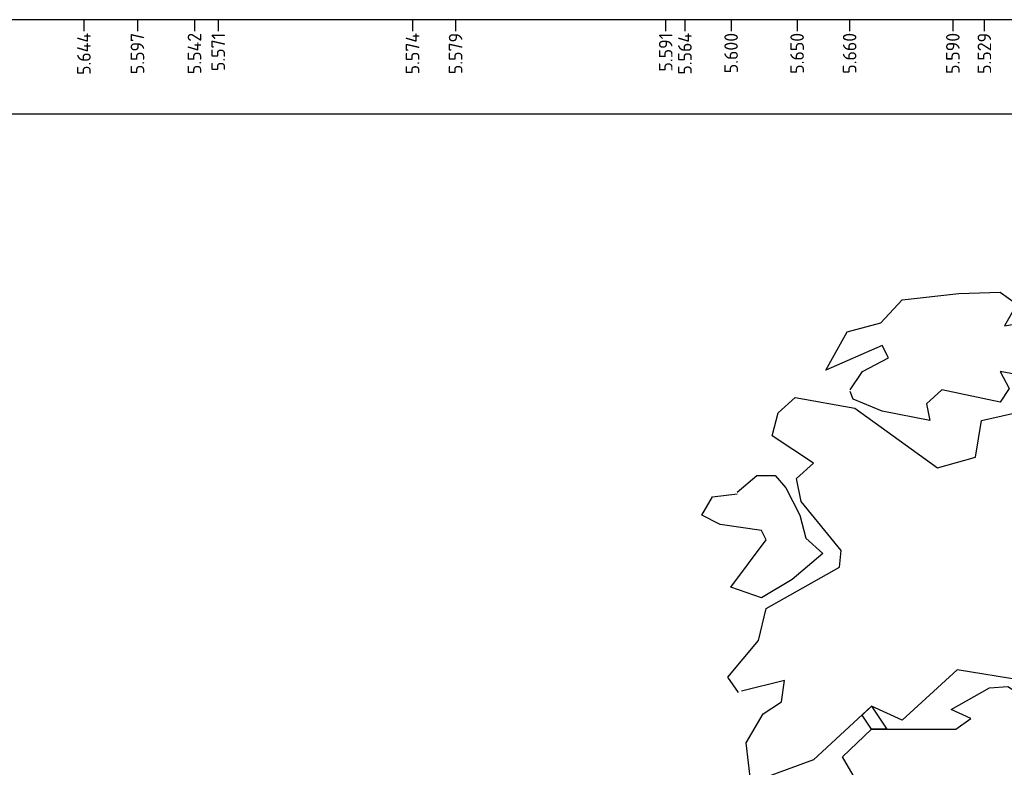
# Model space of a CAD drawing. Header units: metres. Extents: x -54 to 109, y -117 to 84.
# Tile 628 of 656: x 33 to 46, y -7 to 3. Entities that reach past the tile are written whole.
import ezdxf

# ---------------------------------------------------------------- set-up
doc = ezdxf.new("R2010")
doc.units = ezdxf.units.M
for name, color, linetype, lineweight in [('B-WE-GR-BOOM-S', 253, 'Continuous', 25), ('C3D-LABELS', 7, 'Continuous', 25), ('X-XX-AL-DETAIL2-G', 7, 'Continuous', 25)]:
    doc.layers.add(name, color=color, linetype=linetype, lineweight=lineweight)
doc.layers.add('C3D-SECTION_SECTIONVIEW_LABELING', color=7, linetype='Continuous')
doc.styles.add('NLCS-ISO', font='NLCS-ISO.ttf')

# ---------------------------------------------------------------- blocks, each defined once
blk = doc.blocks.new('*U182')
at = {"layer": 'C3D-LABELS', "color": 7, "linetype": 'Continuous', "lineweight": 25, "char_height": 0.18, "attachment_point": 6, "rotation": 90, "style": 'NLCS-ISO'}
for s, insert in [('5.644', (108006.258, 403187.174)), ('5.597', (108006.967, 403187.174)), ('5.542', (108007.723, 403187.174)), ('5.571', (108008.038, 403187.174)), ('5.574', (108010.614, 403187.174)), ('5.579', (108011.184, 403187.174)), ('5.591', (108013.969, 403187.174)), ('5.564', (108014.224, 403187.174)), ('5.600', (108014.836, 403187.174)), ('5.650', (108015.711, 403187.174)), ('5.660', (108016.407, 403187.174)), ('5.590', (108017.775, 403187.174)), ('5.529', (108018.193, 403187.174))]:
    blk.add_mtext(s, dxfattribs=dict(at, insert=insert))
blk = doc.blocks.new('SGR-BOOM_S01_T_ZIJ-D')
at = {"linetype": 'Continuous'}
for p, q in [((1.317, 5.361), (1.456, 5.957)), ((1.456, 5.957), (1.636, 5.985)), ((1.636, 5.985), (1.5, 5.401)), ((1.5, 5.401), (1.317, 5.361))]:
    blk.add_line(p, q, dxfattribs=at)
for p, q in [((0, 0.02), (0, 0)), ((0, 0), (0.527, 0))]:
    blk.add_line(p, q)
at = {"linetype": 'Continuous', "flags": 128}
for points in [[(-1.945, 9.637), (-1.783, 9.88), (-1.439, 10.062), (-1.52, 10.224), (-2.27, 9.9), (-1.986, 10.407), (-1.54, 10.528), (-1.256, 10.832), (-0.507, 10.913), (0.041, 10.934), (0.263, 10.772), (0.101, 10.488), (0.952, 10.63), (1.196, 10.913), (1.743, 10.751), (2.026, 10.853), (2.351, 10.549), (1.743, 10.062), (1.783, 9.698), (1.56, 9.596), (0.041, 9.88), (0.162, 9.657), (0.041, 9.475), (-0.73, 9.637), (-0.932, 9.454), (-0.892, 9.231), (-1.52, 9.353), (-1.905, 9.515), (-1.945, 9.617)], [(-3.425, 5.624), (-3.567, 5.827), (-3.161, 6.313), (-3.06, 6.739), (-2.087, 7.286), (-2.067, 7.509), (-2.594, 8.157), (-2.655, 8.461), (-2.432, 8.664), (-2.979, 9.029), (-2.898, 9.333), (-2.675, 9.535), (-1.885, 9.394), (-0.79, 8.603), (-0.284, 8.745), (-0.203, 9.231), (0.345, 9.353), (0.263, 9.495), (1.115, 9.637), (1.074, 9.353), (1.581, 9.231), (1.905, 9.454), (1.864, 9.86), (2.047, 10.184), (2.634, 10.265), (3.668, 9.617), (3.79, 9.13), (3.101, 8.664), (3.303, 8.34), (4.154, 8.178), (4.519, 7.894), (3.769, 7.246), (2.655, 7.002), (2.634, 6.678), (2.168, 6.516), (1.925, 6.03), (0.345, 5.786), (-0.527, 5.928), (-1.256, 5.26), (-1.662, 5.442), (-2.432, 4.733), (-3.263, 4.429), (-3.323, 4.956), (-3.101, 5.341), (-2.857, 5.503), (-2.817, 5.786), (-3.384, 5.645)], [(-3.445, 8.279), (-3.182, 8.502), (-2.938, 8.502), (-2.797, 8.34), (-2.614, 7.975), (-2.533, 7.671), (-2.31, 7.468), (-2.716, 7.124), (-3.121, 6.881), (-3.526, 7.023), (-3.06, 7.651), (-3.121, 7.772), (-3.668, 7.853), (-3.911, 7.975), (-3.769, 8.218), (-3.445, 8.259)], [(2.412, 5.786), (2.026, 5.867), (2.594, 6.111), (2.432, 6.273), (2.878, 6.556), (2.898, 6.739), (3.546, 6.881), (3.688, 6.739), (4.033, 6.759), (3.952, 7.023), (4.073, 7.266), (4.357, 7.306), (4.722, 6.881), (4.56, 6.232), (4.215, 5.989), (4.276, 5.685), (4.033, 4.976), (3.668, 4.834), (3.283, 5.118), (3.384, 5.401), (3.202, 5.665), (3.546, 6.111), (3.344, 6.111), (2.857, 5.847), (2.614, 5.827), (2.391, 5.786)], [(0, 0.02), (0.061, 0.324), (0.101, 2.807), (-0.263, 3.476), (-1.16, 4.418), (-0.973, 4.449), (-0.385, 3.861), (-0.182, 4.104), (0.006, 4.163), (-0.284, 3.74), (0.243, 3.152), (0.608, 3.436), (0.851, 3.74), (1.034, 4.125), (1.236, 4.064), (1.054, 3.659), (0.709, 3.111), (0.436, 2.848), (0.375, 2.422), (0.426, 0.243), (0.527, 0), (0, 0)]]:
    blk.add_lwpolyline(points, dxfattribs=at)
for points in [[(-1.662, 5.138), (-0.547, 5.138), (-0.345, 5.28), (-0.608, 5.401), (-0.101, 5.685), (0.142, 5.705), (0.588, 5.422), (1.094, 5.3), (1.743, 5.462), (1.864, 5.746), (2.857, 5.543), (3.141, 5.422), (3.04, 5.097), (2.675, 4.976), (2.999, 4.834), (3.283, 4.53), (3.587, 4.408), (3.607, 4.206), (3.222, 4.044), (2.493, 4.206), (2.067, 3.861), (1.864, 3.537), (1.236, 4.064), (0.405, 4.287), (-0.182, 4.104), (-0.426, 4.267), (-0.608, 4.51), (-1.094, 4.429), (-1.581, 4.185), (-1.905, 4.53), (-2.047, 4.773)], [(-1.662, 5.138), (-1.787, 5.326), (-1.662, 5.442), (-1.459, 5.138)]]:
    blk.add_lwpolyline(points, close=True, dxfattribs=at)

msp = doc.modelspace()

# ---------------------------------------------------------------- linework, layer by layer
at = {"layer": 'X-XX-AL-DETAIL2-G', "color": 7, "linetype": 'Continuous', "lineweight": -3}
for p, q in [((33.682, 2.87), (33.682, 2.72)), ((34.392, 2.87), (34.392, 2.72)), ((35.148, 2.87), (35.148, 2.72)), ((35.463, 2.87), (35.463, 2.72)), ((38.039, 2.87), (38.039, 2.72)), ((38.609, 2.87), (38.609, 2.72)), ((41.393, 2.87), (41.393, 2.72)), ((41.649, 2.87), (41.649, 2.72)), ((42.261, 2.87), (42.261, 2.72)), ((43.136, 2.87), (43.136, 2.72)), ((43.831, 2.87), (43.831, 2.72)), ((45.2, 2.87), (45.2, 2.72)), ((45.617, 2.87), (45.617, 2.72))]:
    msp.add_line(p, q, dxfattribs=at)
msp.add_3dface([(-2.91, 1.62), (78.859, 1.62), (78.859, 2.87), (-2.91, 2.87)], dxfattribs=at)

# ---------------------------------------------------------------- block references
at = {"layer": 'B-WE-GR-BOOM-S'}
msp.add_blockref('SGR-BOOM_S01_T_ZIJ-D', (45.785, -11.675), dxfattribs=at)
at = {"layer": 'C3D-SECTION_SECTIONVIEW_LABELING', "color": 7, "linetype": 'Continuous', "lineweight": -3}
msp.add_blockref('*U182', (-107972.575, -403184.479), dxfattribs=at)

doc.saveas('drawing.dxf')
